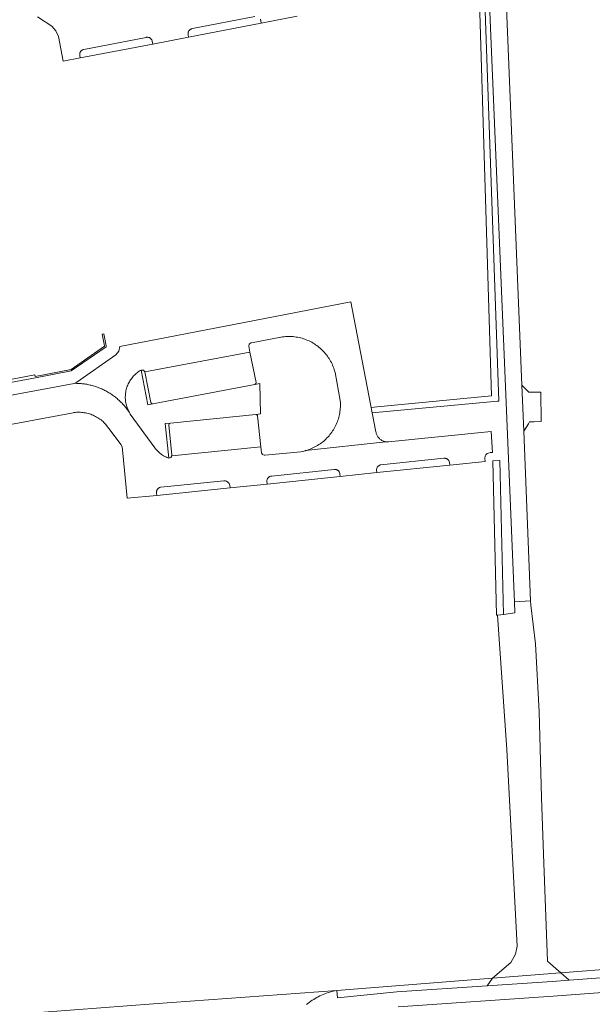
# Model space of a CAD drawing. Extents: x 152825 to 164088, y 457113 to 463005.
# Tile 353 of 364: x 162760 to 162857, y 460786 to 460952. Entities that reach past the tile are written whole.
import ezdxf

# ---------------------------------------------------------------- set-up
doc = ezdxf.new("R2010")
doc.units = 0
doc.header["$LTSCALE"] = 0.5
for name, color, linetype, lineweight in [('B-PV-VH-GESLOTENVERHARDING_ASFALT-GV', 251, 'CONTINUOUS', 18), ('B-PV-VH-ONVERHARD_ZAND-GV', 251, 'CONTINUOUS', 18), ('B-PV-VH-OPENVERHARDING-GV', 251, 'CONTINUOUS', 18), ('B-PV-VH-OPENVERHARDING_BETONSTRAATSTEEN-GV', 251, 'CONTINUOUS', 18)]:
    doc.layers.add(name, color=color, linetype=linetype, lineweight=lineweight)

msp = doc.modelspace()

# ---------------------------------------------------------------- linework, layer by layer
at = {"layer": 'B-PV-VH-GESLOTENVERHARDING_ASFALT-GV', "flags": 128}
for points in [[(162763.231, 460952), (162765.613, 460950.43), (162766.32, 460949.663), (162766.717, 460948.699), (162767.506, 460944.547), (162770.394, 460945.092), (162770.334, 460945.502), (162770.329, 460945.529), (162770.32, 460945.611), (162770.318, 460945.694), (162770.325, 460945.776), (162770.339, 460945.858), (162770.361, 460945.938), (162770.391, 460946.015), (162770.428, 460946.089), (162770.473, 460946.159), (162770.523, 460946.224), (162770.58, 460946.285), (162770.642, 460946.339), (162770.709, 460946.387), (162770.781, 460946.429), (162770.856, 460946.464), (162770.935, 460946.491), (162771.015, 460946.51), (162781.493, 460948.547), (162781.554, 460948.56), (162781.635, 460948.571), (162781.717, 460948.573), (162781.799, 460948.568), (162781.88, 460948.554), (162781.959, 460948.533), (162782.035, 460948.504), (162782.109, 460948.468), (162782.178, 460948.425), (162782.243, 460948.375), (162782.303, 460948.319), (162782.357, 460948.258), (162782.405, 460948.191), (162782.446, 460948.12), (162782.48, 460948.046), (162782.506, 460947.969), (162782.525, 460947.889), (162782.626, 460947.425), (162788.632, 460948.559), (162788.58, 460948.983), (162788.577, 460948.997), (162788.562, 460949.078), (162788.556, 460949.16), (162788.557, 460949.242), (162788.566, 460949.323), (162788.584, 460949.404), (162788.609, 460949.482), (162788.641, 460949.558), (162788.681, 460949.63), (162788.727, 460949.698), (162788.78, 460949.76), (162788.839, 460949.818), (162788.903, 460949.87), (162788.972, 460949.915), (162789.044, 460949.953), (162789.12, 460949.984), (162789.199, 460950.007), (162789.28, 460950.023), (162799.782, 460952.063)], [(162800.722, 460951.586), (162800.755, 460951.51), (162800.782, 460951.43), (162800.8, 460951.348), (162800.874, 460950.957), (162806.894, 460952.099)], [(162878.519, 460791.941), (162852.653, 460790.029), (162849.823, 460789.82), (162838.889, 460789.078), (162823.686, 460788.047), (162813.688, 460787.045), (162813.562, 460788.298), (162813.269, 460788.241), (162812.977, 460788.176), (162812.688, 460788.103), (162812.4, 460788.022), (162812.115, 460787.934), (162811.832, 460787.838), (162811.552, 460787.734), (162811.275, 460787.623), (162811.001, 460787.505), (162810.73, 460787.379), (162810.462, 460787.247), (162810.198, 460787.106), (162809.938, 460786.96), (162809.683, 460786.806), (162809.431, 460786.645), (162809.183, 460786.478), (162808.941, 460786.304), (162808.703, 460786.123), (162808.47, 460785.937)], [(162823.895, 460785.555), (162850, 460787.326), (162878.699, 460789.447)], [(162808.47, 460785.937), (162808.703, 460786.123), (162808.941, 460786.304), (162809.183, 460786.478), (162809.431, 460786.645), (162809.683, 460786.806), (162809.938, 460786.96), (162810.198, 460787.106), (162810.462, 460787.247), (162810.73, 460787.379), (162811.001, 460787.505), (162811.275, 460787.623), (162811.552, 460787.734), (162811.832, 460787.838), (162812.115, 460787.934), (162812.4, 460788.022), (162812.688, 460788.103), (162812.977, 460788.176), (162813.269, 460788.241), (162813.562, 460788.298), (162782.728, 460786.027), (162760.597, 460784.397)]]:
    msp.add_lwpolyline(points, dxfattribs=at)
at = {"layer": 'B-PV-VH-ONVERHARD_ZAND-GV', "flags": 128}
for points in [[(162838.882, 460963.668), (162843.415, 460854.929), (162843.469, 460853.631), (162846.187, 460853.797), (162845.031, 460882.343), (162844.718, 460890.071), (162841.471, 460970.227)], [(162799.782, 460952.063), (162789.28, 460950.023), (162789.199, 460950.007), (162789.12, 460949.984), (162789.044, 460949.953), (162788.972, 460949.915), (162788.903, 460949.87), (162788.839, 460949.818), (162788.78, 460949.76), (162788.727, 460949.698), (162788.681, 460949.63), (162788.641, 460949.558), (162788.609, 460949.482), (162788.584, 460949.404), (162788.566, 460949.323), (162788.557, 460949.242), (162788.556, 460949.16), (162788.562, 460949.078), (162788.577, 460948.997), (162788.58, 460948.983), (162788.632, 460948.559), (162800.874, 460950.957), (162800.8, 460951.348), (162800.782, 460951.43), (162800.755, 460951.51), (162800.722, 460951.586)], [(162751.364, 460889.15), (162762.861, 460891.308), (162768.901, 460892.468), (162774.789, 460896.535), (162774.758, 460896.689), (162774.346, 460898.707), (162774.107, 460898.661), (162774.509, 460896.659), (162774.474, 460896.634), (162768.854, 460892.714), (162762.814, 460891.554), (162762.769, 460891.799), (162751.272, 460889.641)]]:
    msp.add_lwpolyline(points, dxfattribs=at)
for points in [[(162840.822, 460887.381), (162838.333, 460959.449), (162837.422, 460959.31), (162837.455, 460958.237), (162839.604, 460888.295), (162820.346, 460886.43), (162819.382, 460886.337), (162819.531, 460885.404), (162840.634, 460887.364)], [(162781.799, 460948.568), (162781.717, 460948.573), (162781.635, 460948.571), (162781.554, 460948.56), (162781.493, 460948.547), (162771.015, 460946.51), (162770.935, 460946.491), (162770.856, 460946.464), (162770.781, 460946.429), (162770.709, 460946.387), (162770.642, 460946.339), (162770.58, 460946.285), (162770.523, 460946.224), (162770.473, 460946.159), (162770.428, 460946.089), (162770.391, 460946.015), (162770.361, 460945.938), (162770.339, 460945.858), (162770.325, 460945.776), (162770.318, 460945.694), (162770.32, 460945.611), (162770.329, 460945.529), (162770.334, 460945.502), (162770.394, 460945.092), (162782.626, 460947.425), (162782.525, 460947.889), (162782.506, 460947.969), (162782.48, 460948.046), (162782.446, 460948.12), (162782.405, 460948.191), (162782.357, 460948.258), (162782.303, 460948.319), (162782.243, 460948.375), (162782.178, 460948.425), (162782.109, 460948.468), (162782.035, 460948.504), (162781.959, 460948.533), (162781.88, 460948.554)], [(162781.766, 460886.783), (162780.675, 460892.62), (162780.498, 460892.518), (162780.326, 460892.409), (162780.158, 460892.294), (162779.994, 460892.172), (162779.836, 460892.043), (162779.682, 460891.909), (162779.534, 460891.768), (162779.392, 460891.622), (162779.255, 460891.471), (162779.125, 460891.314), (162779.001, 460891.152), (162778.883, 460890.986), (162778.771, 460890.815), (162778.667, 460890.639), (162778.57, 460890.46), (162778.479, 460890.277), (162778.396, 460890.091), (162778.32, 460889.901), (162778.252, 460889.709), (162778.191, 460889.514), (162778.138, 460889.317), (162778.093, 460889.119), (162778.056, 460888.918), (162778.026, 460888.716), (162778.005, 460888.513), (162777.991, 460888.31), (162777.985, 460888.106), (162777.988, 460887.902), (162777.998, 460887.698), (162778.016, 460887.495), (162778.043, 460887.293), (162778.077, 460887.091), (162778.119, 460886.892), (162778.169, 460886.694), (162778.227, 460886.498), (162778.292, 460886.305), (162778.365, 460886.114), (162778.445, 460885.927), (162778.532, 460885.742), (162778.627, 460885.562), (162778.677, 460885.473), (162778.728, 460885.385), (162778.829, 460885.224), (162782.964, 460879.533), (162783.086, 460879.374), (162783.214, 460879.221), (162783.348, 460879.073), (162783.488, 460878.93), (162783.633, 460878.793), (162783.784, 460878.661), (162783.94, 460878.536), (162784.101, 460878.418), (162784.266, 460878.306), (162784.436, 460878.2), (162784.61, 460878.102), (162784.788, 460878.01), (162784.969, 460877.926), (162785.153, 460877.849), (162785.304, 460877.792), (162784.701, 460883.654), (162785.566, 460883.681), (162799.929, 460885.157), (162800.735, 460885.244), (162800.625, 460890.338), (162799.793, 460890.201), (162782.624, 460886.92)], [(162831.711, 460877.793), (162831.625, 460877.796), (162831.559, 460877.792), (162821.009, 460876.697), (162820.926, 460876.679), (162820.846, 460876.654), (162820.768, 460876.621), (162820.693, 460876.581), (162820.623, 460876.534), (162820.558, 460876.481), (162820.497, 460876.422), (162820.443, 460876.357), (162820.395, 460876.288), (162820.354, 460876.214), (162820.319, 460876.137), (162820.293, 460876.056), (162820.274, 460875.974), (162820.264, 460875.902), (162820.323, 460875.363), (162832.576, 460876.639), (162832.537, 460877.134), (162832.508, 460877.215), (162832.472, 460877.294), (162832.428, 460877.369), (162832.378, 460877.439), (162832.322, 460877.504), (162832.26, 460877.564), (162832.192, 460877.618), (162832.12, 460877.666), (162832.044, 460877.706), (162831.964, 460877.739), (162831.882, 460877.765), (162831.797, 460877.783)], [(162839.815, 460877.33), (162840.421, 460851.393), (162840.604, 460851.412), (162841.615, 460851.517), (162841.027, 460877.383), (162840.94, 460877.379)], [(162813.389, 460875.892), (162813.31, 460875.897), (162813.23, 460875.894), (162813.151, 460875.883), (162813.136, 460875.88), (162802.638, 460874.799), (162802.557, 460874.795), (162802.477, 460874.783), (162802.399, 460874.763), (162802.323, 460874.735), (162802.25, 460874.7), (162802.181, 460874.658), (162802.116, 460874.61), (162802.057, 460874.555), (162802.003, 460874.495), (162801.955, 460874.429), (162801.914, 460874.359), (162801.881, 460874.286), (162801.854, 460874.21), (162801.835, 460874.131), (162801.825, 460874.051), (162801.822, 460873.97), (162801.825, 460873.907), (162801.836, 460873.452), (162814.143, 460874.736), (162814.091, 460875.144), (162814.083, 460875.223), (162814.067, 460875.301), (162814.043, 460875.377), (162814.012, 460875.451), (162813.974, 460875.52), (162813.929, 460875.586), (162813.877, 460875.647), (162813.82, 460875.702), (162813.757, 460875.751), (162813.69, 460875.794), (162813.619, 460875.83), (162813.544, 460875.858), (162813.468, 460875.879)], [(162794.769, 460873.985), (162794.683, 460873.991), (162794.596, 460873.99), (162794.584, 460873.989), (162783.98, 460872.916), (162783.899, 460872.902), (162783.819, 460872.881), (162783.742, 460872.852), (162783.668, 460872.816), (162783.598, 460872.772), (162783.532, 460872.723), (162783.471, 460872.666), (162783.416, 460872.605), (162783.368, 460872.538), (162783.326, 460872.467), (162783.291, 460872.392), (162783.264, 460872.315), (162783.244, 460872.234), (162783.232, 460872.153), (162783.228, 460872.071), (162783.232, 460871.988), (162783.234, 460871.97), (162783.266, 460871.545), (162795.617, 460872.828), (162795.574, 460873.2), (162795.557, 460873.285), (162795.533, 460873.367), (162795.501, 460873.447), (162795.461, 460873.524), (162795.415, 460873.597), (162795.362, 460873.665), (162795.303, 460873.728), (162795.239, 460873.785), (162795.169, 460873.836), (162795.095, 460873.881), (162795.018, 460873.918), (162794.937, 460873.948), (162794.854, 460873.97)]]:
    msp.add_lwpolyline(points, close=True, dxfattribs=at)
at = {"layer": 'B-PV-VH-OPENVERHARDING-GV', "flags": 128}
msp.add_lwpolyline([(162844.718, 460890.071), (162845.031, 460882.343), (162845.831, 460883.579), (162846.027, 460883.881), (162846.763, 460883.909), (162847.964, 460883.955), (162847.928, 460888.897), (162847.387, 460888.903), (162846.538, 460888.913), (162845.876, 460888.921), (162845.672, 460889.129)], close=True, dxfattribs=at)
at = {"layer": 'B-PV-VH-OPENVERHARDING_BETONSTRAATSTEEN-GV', "flags": 128}
for points in [[(162819.531, 460885.404), (162815.919, 460904.09), (162797.998, 460900.627), (162777.081, 460896.601), (162776.908, 460895.816), (162776.419, 460895.179), (162769.853, 460890.59), (162769.4, 460890.38), (162769.591, 460890.382), (162769.782, 460890.38), (162769.972, 460890.375), (162770.163, 460890.367), (162770.353, 460890.355), (162770.543, 460890.34), (162770.733, 460890.322), (162770.923, 460890.3), (162771.112, 460890.275), (162771.301, 460890.247), (162771.489, 460890.215), (162771.676, 460890.18), (162771.863, 460890.142), (162772.049, 460890.1), (162772.235, 460890.056), (162772.419, 460890.008), (162772.603, 460889.956), (162772.786, 460889.902), (162772.968, 460889.844), (162773.148, 460889.783), (162773.328, 460889.719), (162773.507, 460889.652), (162773.684, 460889.582), (162773.86, 460889.508), (162774.035, 460889.431), (162774.208, 460889.352), (162774.38, 460889.269), (162774.551, 460889.183), (162774.719, 460889.095), (162774.887, 460889.003), (162775.052, 460888.909), (162775.216, 460888.811), (162775.379, 460888.711), (162775.539, 460888.608), (162775.698, 460888.502), (162775.854, 460888.393), (162776.009, 460888.282), (162776.162, 460888.168), (162776.313, 460888.051), (162776.462, 460887.931), (162776.608, 460887.809), (162776.753, 460887.685), (162776.895, 460887.557), (162777.035, 460887.428), (162777.172, 460887.296), (162777.308, 460887.161), (162777.441, 460887.024), (162777.571, 460886.885), (162777.699, 460886.744), (162777.825, 460886.6), (162777.948, 460886.454), (162778.068, 460886.306), (162778.186, 460886.156), (162778.301, 460886.004), (162778.413, 460885.85), (162778.523, 460885.694), (162778.677, 460885.473), (162778.627, 460885.562), (162778.532, 460885.742), (162778.445, 460885.927), (162778.365, 460886.114), (162778.292, 460886.305), (162778.227, 460886.498), (162778.169, 460886.694), (162778.119, 460886.892), (162778.077, 460887.091), (162778.043, 460887.293), (162778.016, 460887.495), (162777.998, 460887.698), (162777.988, 460887.902), (162777.985, 460888.106), (162777.991, 460888.31), (162778.005, 460888.513), (162778.026, 460888.716), (162778.056, 460888.918), (162778.093, 460889.119), (162778.138, 460889.317), (162778.191, 460889.514), (162778.252, 460889.709), (162778.32, 460889.901), (162778.396, 460890.091), (162778.479, 460890.277), (162778.57, 460890.46), (162778.667, 460890.639), (162778.771, 460890.815), (162778.883, 460890.986), (162779.001, 460891.152), (162779.125, 460891.314), (162779.255, 460891.471), (162779.392, 460891.622), (162779.534, 460891.768), (162779.682, 460891.909), (162779.836, 460892.043), (162779.994, 460892.172), (162780.158, 460892.294), (162780.326, 460892.409), (162780.498, 460892.518), (162780.675, 460892.62), (162781.05, 460892.577), (162781.293, 460892.288), (162798.962, 460895.617), (162798.757, 460896.634), (162798.836, 460896.97), (162799.109, 460897.183), (162799.221, 460897.211), (162804.138, 460898.146), (162804.213, 460898.159), (162804.464, 460898.195), (162804.715, 460898.224), (162804.968, 460898.245), (162805.22, 460898.258), (162805.474, 460898.263), (162805.727, 460898.26), (162805.98, 460898.249), (162806.233, 460898.23), (162806.484, 460898.203), (162806.735, 460898.168), (162806.985, 460898.125), (162807.233, 460898.074), (162807.479, 460898.016), (162807.724, 460897.95), (162807.966, 460897.876), (162808.206, 460897.794), (162808.443, 460897.705), (162808.677, 460897.608), (162808.908, 460897.505), (162809.135, 460897.393), (162809.359, 460897.275), (162809.58, 460897.15), (162809.796, 460897.018), (162810.007, 460896.879), (162810.215, 460896.733), (162810.417, 460896.581), (162810.615, 460896.423), (162810.808, 460896.258), (162810.995, 460896.088), (162811.177, 460895.911), (162811.353, 460895.729), (162811.523, 460895.542), (162811.687, 460895.349), (162811.845, 460895.152), (162811.997, 460894.949), (162812.143, 460894.741), (162812.281, 460894.529), (162812.413, 460894.313), (162812.538, 460894.093), (162812.656, 460893.869), (162812.767, 460893.641), (162812.871, 460893.41), (162812.967, 460893.176), (162813.056, 460892.939), (162813.137, 460892.699), (162813.211, 460892.457), (162813.277, 460892.212), (162814.152, 460887.52), (162814.16, 460887.43), (162814.177, 460887.178), (162814.185, 460886.925), (162814.186, 460886.672), (162814.179, 460886.419), (162814.164, 460886.167), (162814.141, 460885.915), (162814.11, 460885.664), (162814.071, 460885.414), (162814.024, 460885.165), (162813.969, 460884.918), (162813.907, 460884.673), (162813.836, 460884.43), (162813.758, 460884.19), (162813.673, 460883.951), (162813.58, 460883.716), (162813.479, 460883.484), (162813.372, 460883.255), (162813.257, 460883.03), (162813.135, 460882.808), (162813.006, 460882.59), (162812.871, 460882.377), (162812.728, 460882.168), (162812.579, 460881.963), (162812.424, 460881.763), (162812.263, 460881.569), (162812.095, 460881.379), (162811.922, 460881.195), (162811.742, 460881.016), (162811.558, 460880.844), (162811.367, 460880.677), (162811.172, 460880.516), (162810.972, 460880.362), (162810.767, 460880.214), (162810.557, 460880.072), (162810.343, 460879.937), (162810.125, 460879.809), (162809.902, 460879.688), (162809.677, 460879.574), (162809.447, 460879.468), (162809.215, 460879.368), (162808.979, 460879.276), (162808.741, 460879.192), (162808.5, 460879.115), (162808.311, 460879.06), (162821.836, 460880.553), (162821.757, 460880.567), (162821.633, 460880.598), (162821.51, 460880.635), (162821.389, 460880.681), (162821.272, 460880.733), (162821.159, 460880.793), (162821.049, 460880.86), (162820.944, 460880.934), (162820.843, 460881.014), (162820.748, 460881.1), (162820.658, 460881.192), (162820.574, 460881.289), (162820.496, 460881.391), (162820.425, 460881.498), (162820.361, 460881.609), (162820.303, 460881.724), (162820.253, 460881.843), (162820.21, 460881.964), (162820.175, 460882.087), (162820.148, 460882.213)], [(162799.987, 460890.533), (162798.962, 460895.617), (162781.293, 460892.288), (162782.287, 460887.168), (162782.415, 460886.989), (162782.624, 460886.92), (162799.793, 460890.201), (162799.945, 460890.335)], [(162800.104, 460885.088), (162799.929, 460885.157), (162785.566, 460883.681), (162785.364, 460883.59), (162785.298, 460883.379), (162785.838, 460878.289), (162785.832, 460878.238), (162785.821, 460878.188), (162800.785, 460879.727), (162800.203, 460884.928)], [(162841.615, 460851.517), (162840.604, 460851.412), (162842.188, 460828.843), (162843.898, 460795.766), (162843.626, 460794.409), (162842.877, 460792.996), (162839.756, 460790.363), (162849.105, 460791.1), (162849.594, 460791.139), (162851.251, 460791.27), (162850.416, 460791.997), (162850, 460792.359), (162849.525, 460792.773), (162849.027, 460793.206), (162848.361, 460811.208), (162848.03, 460820.737), (162847.621, 460835.161), (162846.992, 460846.569), (162846.215, 460853.109), (162846.187, 460853.797), (162843.469, 460853.631), (162843.547, 460851.776)], [(162992.571, 460800.711), (162992.497, 460802.25), (162871.381, 460792.857), (162851.251, 460791.27), (162852.653, 460790.029), (162878.519, 460791.941), (162902.408, 460793.622), (162952.535, 460797.752)], [(162838.889, 460789.078), (162839.756, 460790.363), (162813.562, 460788.298), (162813.688, 460787.045), (162823.686, 460788.047)], [(162852.653, 460790.029), (162851.251, 460791.27), (162849.594, 460791.139), (162849.105, 460791.1), (162839.756, 460790.363), (162838.889, 460789.078), (162849.823, 460789.82)]]:
    msp.add_lwpolyline(points, close=True, dxfattribs=at)
msp.add_lwpolyline([(162757.796, 460883.277), (162769.189, 460885.447), (162769.328, 460885.467), (162769.548, 460885.492), (162769.768, 460885.509), (162769.989, 460885.519), (162770.21, 460885.52), (162770.431, 460885.513), (162770.652, 460885.498), (162770.871, 460885.475), (162771.09, 460885.445), (162771.308, 460885.406), (162771.524, 460885.36), (162771.738, 460885.305), (162771.95, 460885.244), (162772.16, 460885.174), (162772.367, 460885.097), (162772.572, 460885.012), (162772.773, 460884.92), (162772.97, 460884.821), (162773.164, 460884.715), (162773.354, 460884.602), (162773.54, 460884.482), (162773.721, 460884.355), (162773.897, 460884.222), (162774.069, 460884.083), (162774.235, 460883.937), (162774.396, 460883.786), (162774.552, 460883.629), (162774.701, 460883.466), (162774.845, 460883.298), (162775.62, 460882.264), (162777.233, 460880.094), (162777.456, 460879.679), (162777.531, 460879.213), (162778.319, 460871.097), (162783.266, 460871.545), (162783.234, 460871.97), (162783.232, 460871.988), (162783.228, 460872.071), (162783.232, 460872.153), (162783.244, 460872.234), (162783.264, 460872.315), (162783.291, 460872.392), (162783.326, 460872.467), (162783.368, 460872.538), (162783.416, 460872.605), (162783.471, 460872.666), (162783.532, 460872.723), (162783.598, 460872.772), (162783.668, 460872.816), (162783.742, 460872.852), (162783.819, 460872.881), (162783.899, 460872.902), (162783.98, 460872.916), (162794.584, 460873.989), (162794.596, 460873.99), (162794.683, 460873.991), (162794.769, 460873.985), (162794.854, 460873.97), (162794.937, 460873.948), (162795.018, 460873.918), (162795.095, 460873.881), (162795.169, 460873.836), (162795.239, 460873.785), (162795.303, 460873.728), (162795.362, 460873.665), (162795.415, 460873.597), (162795.461, 460873.524), (162795.501, 460873.447), (162795.533, 460873.367), (162795.557, 460873.285), (162795.574, 460873.2), (162795.617, 460872.828), (162801.836, 460873.452), (162801.825, 460873.907), (162801.822, 460873.97), (162801.825, 460874.051), (162801.835, 460874.131), (162801.854, 460874.21), (162801.881, 460874.286), (162801.914, 460874.359), (162801.955, 460874.429), (162802.003, 460874.495), (162802.057, 460874.555), (162802.116, 460874.61), (162802.181, 460874.658), (162802.25, 460874.7), (162802.323, 460874.735), (162802.399, 460874.763), (162802.477, 460874.783), (162802.557, 460874.795), (162802.638, 460874.799), (162813.136, 460875.88), (162813.151, 460875.883), (162813.23, 460875.894), (162813.31, 460875.897), (162813.389, 460875.892), (162813.468, 460875.879), (162813.544, 460875.858), (162813.619, 460875.83), (162813.69, 460875.794), (162813.757, 460875.751), (162813.82, 460875.702), (162813.877, 460875.647), (162813.929, 460875.586), (162813.974, 460875.52), (162814.012, 460875.451), (162814.043, 460875.377), (162814.067, 460875.301), (162814.083, 460875.223), (162814.091, 460875.144), (162814.143, 460874.736), (162820.323, 460875.363), (162820.264, 460875.902), (162820.274, 460875.974), (162820.293, 460876.056), (162820.319, 460876.137), (162820.354, 460876.214), (162820.395, 460876.288), (162820.443, 460876.357), (162820.497, 460876.422), (162820.558, 460876.481), (162820.623, 460876.534), (162820.693, 460876.581), (162820.768, 460876.621), (162820.846, 460876.654), (162820.926, 460876.679), (162821.009, 460876.697), (162831.559, 460877.792), (162831.625, 460877.796), (162831.711, 460877.793), (162831.797, 460877.783), (162831.882, 460877.765), (162831.964, 460877.739), (162832.044, 460877.706), (162832.12, 460877.666), (162832.192, 460877.618), (162832.26, 460877.564), (162832.322, 460877.504), (162832.378, 460877.439), (162832.428, 460877.369), (162832.472, 460877.294), (162832.508, 460877.215), (162832.537, 460877.134), (162832.576, 460876.639), (162838.532, 460877.228), (162838.477, 460877.819), (162838.531, 460878.154), (162838.674, 460878.382), (162838.883, 460878.566), (162839.109, 460878.659), (162839.373, 460878.725), (162839.747, 460878.741), (162839.575, 460882.287), (162822.284, 460880.527), (162822.268, 460880.526), (162822.14, 460880.525), (162822.012, 460880.531), (162821.884, 460880.545), (162821.836, 460880.553), (162808.311, 460879.06), (162808.256, 460879.045), (162808.011, 460878.984), (162807.764, 460878.93), (162807.515, 460878.884), (162801.478, 460878.298), (162801.36, 460878.307), (162801.058, 460878.408), (162800.901, 460878.685), (162800.785, 460879.727), (162785.821, 460878.188), (162785.629, 460877.902), (162785.304, 460877.792), (162785.153, 460877.849), (162784.969, 460877.926), (162784.788, 460878.01), (162784.61, 460878.102), (162784.436, 460878.2), (162784.266, 460878.306), (162784.101, 460878.418), (162783.94, 460878.536), (162783.784, 460878.661), (162783.633, 460878.793), (162783.488, 460878.93), (162783.348, 460879.073), (162783.214, 460879.221), (162783.086, 460879.374), (162782.964, 460879.533), (162778.829, 460885.224), (162778.728, 460885.385), (162778.677, 460885.473), (162778.523, 460885.694), (162778.413, 460885.85), (162778.301, 460886.004), (162778.186, 460886.156), (162778.068, 460886.306), (162777.948, 460886.454), (162777.825, 460886.6), (162777.699, 460886.744), (162777.571, 460886.885), (162777.441, 460887.024), (162777.308, 460887.161), (162777.172, 460887.296), (162777.035, 460887.428), (162776.895, 460887.557), (162776.753, 460887.685), (162776.608, 460887.809), (162776.462, 460887.931), (162776.313, 460888.051), (162776.162, 460888.168), (162776.009, 460888.282), (162775.854, 460888.393), (162775.698, 460888.502), (162775.539, 460888.608), (162775.379, 460888.711), (162775.216, 460888.811), (162775.052, 460888.909), (162774.887, 460889.003), (162774.719, 460889.095), (162774.551, 460889.183), (162774.38, 460889.269), (162774.208, 460889.352), (162774.035, 460889.431), (162773.86, 460889.508), (162773.684, 460889.582), (162773.507, 460889.652), (162773.328, 460889.719), (162773.148, 460889.783), (162772.968, 460889.844), (162772.786, 460889.902), (162772.603, 460889.956), (162772.419, 460890.008), (162772.235, 460890.056), (162772.049, 460890.1), (162771.863, 460890.142), (162771.676, 460890.18), (162771.489, 460890.215), (162771.301, 460890.247), (162771.112, 460890.275), (162770.923, 460890.3), (162770.733, 460890.322), (162770.543, 460890.34), (162770.353, 460890.355), (162770.163, 460890.367), (162769.972, 460890.375), (162769.782, 460890.38), (162769.591, 460890.382), (162769.4, 460890.38), (162744.868, 460885.804)], dxfattribs=at)

doc.saveas('drawing.dxf')
